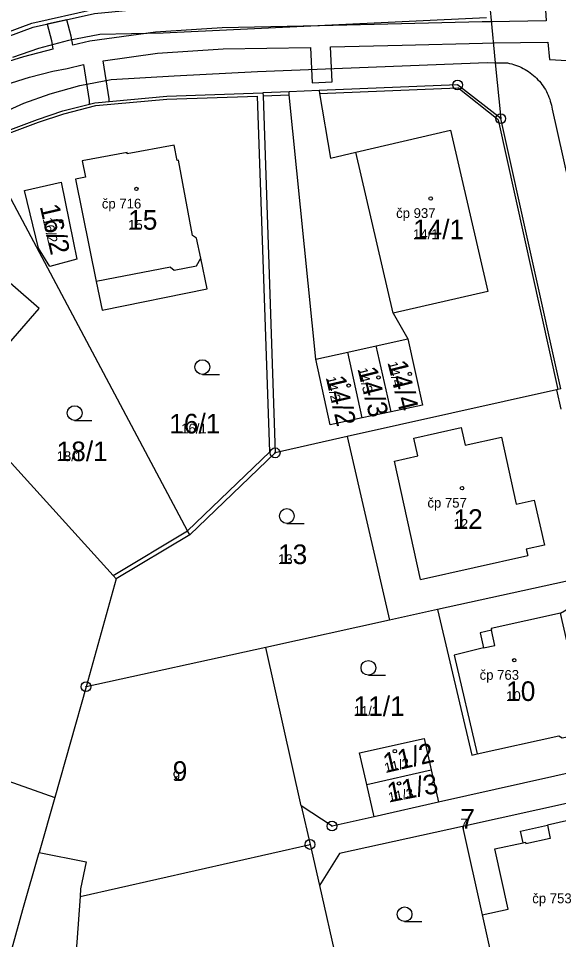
# Model space of a CAD drawing. Extents: x -763628 to -761565, y -976033 to -973833.
# Drawn here: x -762367.8 to -762312.8, y -974916.1 to -974822.2 of the extents above; entities that cross this region are included whole.
import ezdxf

# ---------------------------------------------------------------- set-up
doc = ezdxf.new("R2010")
doc.units = 0
for name, color, linetype in [('KN_cisla parcel 1000', 7, 'Continuous'), ('KN_cisla parcel 500', 7, 'Continuous'), ('KN_cisla popisna 500', 7, 'Continuous'), ('KN_hranice parcel', 7, 'Continuous'), ('KN_vecna bremena', 7, 'Continuous'), ('KN_vnitrni kresba parcel', 7, 'Continuous'), ('KN_znacky bodu BP', 7, 'Continuous'), ('KN_znacky budov', 7, 'Continuous'), ('KN_znacky kultur', 7, 'Continuous')]:
    doc.layers.add(name, color=color, linetype=linetype)

msp = doc.modelspace()

# ---------------------------------------------------------------- linework, layer by layer
at = {"layer": 'KN_hranice parcel'}
for p, q in [((-762312.53, -974859.98), (-762318.65, -974832.44)), ((-762334.24, -974856.23), (-762331.33, -974855.6)), ((-762332.76, -974862.95), (-762334.24, -974856.23)), ((-762329.83, -974862.33), (-762331.33, -974855.6)), ((-762329.83, -974862.33), (-762332.76, -974862.95)), ((-762334.29, -974864.85), (-762341.64, -974866.5)), ((-762334.29, -974864.85), (-762330, -974883.57)), ((-762341.64, -974866.5), (-762350.33, -974874.85)), ((-762350.33, -974874.85), (-762357.82, -974879.34)), ((-762357.82, -974879.34), (-762360.9, -974890.34)), ((-762325.08, -974882.48), (-762330, -974883.57)), ((-762330, -974883.57), (-762342.59, -974886.35)), ((-762342.59, -974886.35), (-762360.9, -974890.34)), ((-762338.98, -974902.46), (-762342.59, -974886.35)), ((-762360.9, -974890.34), (-762364.08, -974901.64)), ((-762388.26, -974892.99), (-762364.08, -974901.64)), ((-762332.3, -974900.3), (-762325.73, -974898.82)), ((-762325.73, -974898.82), (-762324.99, -974902.1)), ((-762331.56, -974903.58), (-762332.3, -974900.3)), ((-762364.08, -974901.64), (-762365.68, -974907.23)), ((-762324.99, -974902.1), (-762331.56, -974903.58)), ((-762338.98, -974902.46), (-762338.08, -974906.41)), ((-762361.51, -974911.73), (-762338.08, -974906.41)), ((-762338.08, -974906.41), (-762337.1, -974910.6)), ((-762337.1, -974910.6), (-762333.42, -974927.16))]:
    msp.add_line(p, q, dxfattribs=at)
for points in [[(-762320.25, -974816.25), (-762319.67, -974822.07), (-762319.21, -974826.75), (-762318.65, -974832.44)], [(-762371.32, -974825.08), (-762368.94, -974824.11), (-762366.29, -974823.13), (-762360.03, -974821.73), (-762353.69, -974821.13)], [(-762318.65, -974832.44), (-762323.05, -974829.01), (-762337.14, -974829.59), (-762340.21, -974829.71), (-762342.88, -974829.82)], [(-762371.64, -974834.97), (-762368.85, -974833.66), (-762365.84, -974832.54), (-762363.25, -974831.66), (-762360, -974830.82), (-762352.68, -974830.16), (-762342.88, -974829.82)], [(-762342.88, -974829.82), (-762342.87, -974830.12), (-762341.64, -974866.5)], [(-762350.33, -974874.85), (-762350.55, -974874.44), (-762371.39, -974835.36), (-762371.48, -974835.23), (-762371.64, -974834.97)], [(-762351.63, -974836.71), (-762351.92, -974835.15), (-762356.7, -974836.03), (-762356.72, -974835.88), (-762361.28, -974836.73), (-762360.95, -974838.4), (-762361.97, -974838.61), (-762359.86, -974849.04), (-762359.27, -974851.97), (-762348.56, -974849.8), (-762349.19, -974846.68), (-762349.66, -974844.61), (-762350.05, -974844.34), (-762351.48, -974836.67), (-762351.63, -974836.71)], [(-762362.22, -974844.93), (-762361.85, -974846.77), (-762364.59, -974847.5), (-762365.73, -974845.64), (-762367.17, -974839.77), (-762363.44, -974838.91), (-762362.22, -974844.93)], [(-762379.28, -974856.4), (-762375.84, -974859.19), (-762373.66, -974860.96), (-762365.67, -974851.79), (-762368.35, -974849.44), (-762374.23, -974844.34), (-762374.38, -974844.52), (-762376.63, -974842.62), (-762376.76, -974842.77), (-762377.44, -974843.57), (-762377.56, -974843.72), (-762375.32, -974845.62), (-762376.6, -974847.14), (-762377.86, -974846.07), (-762383.62, -974852.88)], [(-762331.33, -974855.6), (-762328.13, -974854.9), (-762326.61, -974861.65), (-762329.83, -974862.33)], [(-762332.76, -974862.95), (-762336.03, -974863.64), (-762337.5, -974856.95), (-762334.24, -974856.23)], [(-762312.53, -974859.98), (-762312.82, -974860.04), (-762312.97, -974860.08), (-762334.29, -974864.85)], [(-762377.81, -974863.75), (-762369.14, -974866.85), (-762358.14, -974878.99), (-762357.82, -974879.34)], [(-762308.35, -974878.79), (-762308.64, -974878.86), (-762308.79, -974878.89), (-762325.08, -974882.48)], [(-762325.08, -974882.48), (-762321.59, -974897.31), (-762321.04, -974897.19), (-762312.72, -974895.34), (-762312.4, -974895.54), (-762310.72, -974895.22), (-762309.75, -974893.74), (-762310.14, -974892.07), (-762310.51, -974891.75), (-762312.55, -974882.85), (-762308.31, -974880.36), (-762308.01, -974880.29)], [(-762332.3, -974900.3), (-762333.03, -974897.08), (-762326.45, -974895.6), (-762325.73, -974898.82)], [(-762304.18, -974897.43), (-762304.47, -974897.5), (-762324.99, -974902.1)], [(-762303.49, -974900.35), (-762303.68, -974900.39), (-762322.55, -974904.57)], [(-762331.56, -974903.58), (-762335.84, -974904.54), (-762338.98, -974902.46)], [(-762322.55, -974904.57), (-762320.54, -974913.6), (-762318.99, -974920.6), (-762304.69, -974917.45), (-762307.63, -974904.46), (-762303.04, -974903.3), (-762302.84, -974903.25)], [(-762322.55, -974904.57), (-762335.09, -974907.34), (-762337.1, -974910.6)], [(-762370.34, -974923.73), (-762367.34, -974913.05), (-762365.68, -974907.23)], [(-762365.68, -974907.23), (-762360.9, -974908.19), (-762361.45, -974910.93), (-762361.51, -974911.73)], [(-762361.51, -974911.73), (-762362.54, -974926.16), (-762357.41, -974931.01)]]:
    msp.add_lwpolyline(points, dxfattribs=at)
at = {"layer": 'KN_vecna bremena'}
for points in [[(-762314.41, -974816.39), (-762314.03, -974822.49), (-762319.62, -974822.58), (-762320.54, -974822.59), (-762328.76, -974822.78), (-762337.1, -974822.97), (-762347.02, -974823.18), (-762353.83, -974823.63), (-762360.52, -974824.56), (-762362.25, -974824.96), (-762362.43, -974824.03), (-762362.86, -974822.36), (-762364.11, -974822.64), (-762364.86, -974822.81), (-762364.43, -974824.47), (-762364.27, -974825.35), (-762367.26, -974826.13), (-762373.86, -974828.2), (-762378.88, -974831.3), (-762380.14, -974832.28), (-762380.84, -974831.36), (-762381.5, -974830.62), (-762382.97, -974831.7), (-762383.14, -974831.84)], [(-762372.96, -974830.18), (-762366.66, -974828.21), (-762364.3, -974827.6), (-762362.83, -974827.32), (-762361.16, -974826.93), (-762360.6, -974830.58), (-762360.59, -974830.97), (-762360, -974830.82), (-762358.55, -974830.69), (-762358.55, -974830.42), (-762359.14, -974826.55), (-762353.61, -974825.78), (-762346.94, -974825.34), (-762338.05, -974825.19), (-762337.88, -974828.78), (-762335.84, -974828.68), (-762336, -974825.14), (-762328.7, -974824.94), (-762320.5, -974824.75), (-762319.41, -974824.73), (-762313.84, -974824.64), (-762313.69, -974826.43), (-762310.68, -974826.6)]]:
    msp.add_lwpolyline(points, dxfattribs=at)
at = {"layer": 'KN_vnitrni kresba parcel'}
for p, q in [((-762366.44, -974822.7), (-762360.08, -974821.28)), ((-762320.11, -974822.16), (-762353.04, -974823.73)), ((-762369.09, -974823.69), (-762366.44, -974822.7)), ((-762362.7, -974824.49), (-762365.74, -974825.29)), ((-762359.5, -974823.86), (-762362.7, -974824.49)), ((-762353.04, -974823.73), (-762359.5, -974823.86)), ((-762365.74, -974825.29), (-762368.4, -974826.22)), ((-762343.43, -974827.65), (-762320.04, -974826.73)), ((-762320.04, -974826.73), (-762319.21, -974826.75)), ((-762319.21, -974826.75), (-762317.95, -974826.77)), ((-762358.33, -974828.47), (-762351.94, -974828.07)), ((-762351.94, -974828.07), (-762343.43, -974827.65)), ((-762364.57, -974829.9), (-762361.54, -974829.08)), ((-762361.54, -974829.08), (-762358.33, -974828.47)), ((-762367.23, -974830.88), (-762364.57, -974829.9)), ((-762352.67, -974830.46), (-762343.42, -974830.14)), ((-762342.19, -974866.41), (-762343.42, -974830.14)), ((-762342.87, -974830.12), (-762340.2, -974830.01)), ((-762340.2, -974830.01), (-762340.21, -974829.71)), ((-762337.5, -974856.95), (-762340.2, -974830.01)), ((-762337.14, -974829.59), (-762337.13, -974829.88)), ((-762337.13, -974829.88), (-762323.04, -974829.31)), ((-762337.13, -974829.88), (-762335.98, -974836.46)), ((-762318.93, -974832.55), (-762323.04, -974829.31)), ((-762372.48, -974833.21), (-762367.23, -974830.88)), ((-762359.92, -974831.11), (-762352.67, -974830.46)), ((-762365.74, -974832.81), (-762363.18, -974831.95)), ((-762363.18, -974831.95), (-762359.92, -974831.11)), ((-762313.41, -974831.47), (-762281.05, -974977.29)), ((-762368.75, -974833.93), (-762365.74, -974832.81)), ((-762318.93, -974832.55), (-762312.82, -974860.04)), ((-762333.42, -974835.86), (-762323.77, -974833.63)), ((-762323.77, -974833.63), (-762319.97, -974850.05)), ((-762335.98, -974836.46), (-762333.42, -974835.86)), ((-762329.62, -974852.28), (-762333.42, -974835.86)), ((-762349.66, -974847.43), (-762349.19, -974846.68)), ((-762352.3, -974847.59), (-762359.86, -974849.04)), ((-762352.3, -974847.59), (-762351.91, -974847.9)), ((-762351.91, -974847.9), (-762349.66, -974847.43)), ((-762319.97, -974850.05), (-762329.62, -974852.28)), ((-762329.62, -974852.28), (-762328.13, -974854.9)), ((-762312.97, -974860.08), (-762312.53, -974862.05)), ((-762327.5, -974864.99), (-762322.68, -974863.92)), ((-762322.68, -974863.92), (-762322.27, -974865.72)), ((-762327.09, -974866.8), (-762327.5, -974864.99)), ((-762322.27, -974865.72), (-762318.59, -974864.9)), ((-762318.59, -974864.9), (-762317.07, -974871.72)), ((-762350.55, -974874.44), (-762342.19, -974866.41)), ((-762329.49, -974867.34), (-762327.09, -974866.8)), ((-762326.83, -974879.41), (-762329.49, -974867.34)), ((-762317.07, -974871.72), (-762315.26, -974871.31)), ((-762315.26, -974871.31), (-762314.2, -974875.9)), ((-762358.14, -974878.99), (-762350.55, -974874.44)), ((-762314.2, -974875.9), (-762316.05, -974876.31)), ((-762326.83, -974879.41), (-762315.9, -974876.98)), ((-762316.05, -974876.31), (-762315.9, -974876.98)), ((-762312.55, -974882.85), (-762319.63, -974884.42)), ((-762319.6, -974884.58), (-762320.74, -974884.83)), ((-762319.63, -974884.42), (-762319.6, -974884.58)), ((-762319.25, -974886.12), (-762319.6, -974884.58)), ((-762320.74, -974884.83), (-762320.4, -974886.37)), ((-762320.4, -974886.37), (-762323.38, -974887.11)), ((-762320.4, -974886.37), (-762319.25, -974886.12)), ((-762323.38, -974887.11), (-762321.04, -974897.19)), ((-762311.96, -974904.02), (-762313.89, -974904.46)), ((-762316.64, -974905.07), (-762313.89, -974904.46)), ((-762316.38, -974906.23), (-762316.64, -974905.07)), ((-762313.89, -974904.46), (-762313.6, -974905.79)), ((-762316.38, -974906.23), (-762316.14, -974906.18)), ((-762316.14, -974906.18), (-762316.1, -974906.35)), ((-762313.6, -974905.79), (-762316.1, -974906.35)), ((-762319.25, -974906.87), (-762316.38, -974906.23)), ((-762317.89, -974913.02), (-762319.25, -974906.87)), ((-762320.54, -974913.6), (-762317.89, -974913.02))]:
    msp.add_line(p, q, dxfattribs=at)
msp.add_lwpolyline([(-762317.95, -974826.77), (-762317.743, -974826.813), (-762317.538, -974826.864), (-762317.336, -974826.922), (-762317.135, -974826.988), (-762316.937, -974827.061), (-762316.742, -974827.142), (-762316.55, -974827.23), (-762316.361, -974827.325), (-762316.177, -974827.427), (-762315.996, -974827.536), (-762315.819, -974827.651), (-762315.647, -974827.773), (-762315.479, -974827.901), (-762315.316, -974828.036), (-762315.159, -974828.176), (-762315.006, -974828.323), (-762314.86, -974828.474), (-762314.719, -974828.632), (-762314.584, -974828.794), (-762314.455, -974828.961), (-762314.333, -974829.133), (-762314.217, -974829.31), (-762314.107, -974829.49), (-762314.005, -974829.675), (-762313.91, -974829.863), (-762313.821, -974830.055), (-762313.74, -974830.25), (-762313.666, -974830.448), (-762313.6, -974830.648), (-762313.541, -974830.851), (-762313.489, -974831.055), (-762313.446, -974831.262), (-762313.41, -974831.47)], dxfattribs=at)
at = {"layer": 'KN_znacky bodu BP'}
for centre, radius in [((-762323.05, -974829.01), 0.5), ((-762323.05, -974829.01), 0.0303), ((-762318.65, -974832.44), 0.5), ((-762318.65, -974832.44), 0.0303), ((-762341.64, -974866.5), 0.5), ((-762341.64, -974866.5), 0.0303), ((-762360.9, -974890.34), 0.5), ((-762360.9, -974890.34), 0.0303), ((-762335.84, -974904.54), 0.5), ((-762335.84, -974904.54), 0.0303), ((-762338.08, -974906.41), 0.5), ((-762338.08, -974906.41), 0.0303)]:
    msp.add_circle(centre, radius, dxfattribs=at)
at = {"layer": 'KN_znacky budov'}
for centre in [(-762355.767, -974839.609), (-762325.787, -974840.579), (-762363.457, -974842.899), (-762327.917, -974858.459), (-762331.107, -974858.819), (-762334.147, -974859.649), (-762322.597, -974870.099), (-762317.277, -974887.639), (-762329.437, -974896.909), (-762329.017, -974900.189)]:
    msp.add_circle(centre, 0.175, dxfattribs=at)
at = {"layer": 'KN_znacky kultur'}
for p, q in [((-762349.053, -974858.51), (-762347.303, -974858.51)), ((-762362.063, -974863.2), (-762360.313, -974863.2)), ((-762340.443, -974873.69), (-762338.693, -974873.69)), ((-762332.133, -974889.16), (-762330.383, -974889.16)), ((-762328.443, -974914.27), (-762326.693, -974914.27))]:
    msp.add_line(p, q, dxfattribs=at)
for centre in [(-762349.053, -974857.76), (-762362.063, -974862.45), (-762340.443, -974872.94), (-762332.133, -974888.41), (-762328.443, -974913.52)]:
    msp.add_circle(centre, 0.75, dxfattribs=at)

# ---------------------------------------------------------------- texts
at = {"layer": 'KN_cisla parcel 1000'}
for s, rotation, p in [('16/2', 283, (-762365.627, -974841.378)), ('14/4', 284, (-762330.194, -974857.336)), ('14/3', 284, (-762333.253, -974857.976)), ('14/2', 283, (-762336.478, -974858.854)), ('11/2', 13, (-762330.385, -974899.139)), ('11/3', 11, (-762330.017, -974902.135))]:
    msp.add_text(s, height=2, rotation=rotation, dxfattribs=at).set_placement(p)
for s, p in [('15', (-762356.61, -974843.76)), ('14/1', (-762327.59, -974844.73)), ('16/1', (-762352.425, -974864.53)), ('18/1', (-762363.9, -974867.35)), ('12', (-762323.46, -974874.25)), ('13', (-762341.34, -974877.84)), ('10', (-762318.1, -974891.79)), ('11/1', (-762333.64, -974893.31)), ('9', (-762352.07, -974899.93)), ('7', (-762322.77, -974904.79))]:
    msp.add_text(s, height=2, dxfattribs=at).set_placement(p)
at = {"layer": 'KN_cisla parcel 500'}
for s, rotation, p in [('16/2', 283, (-762365.331, -974842.66)), ('14/4', 284, (-762330.194, -974857.336)), ('14/3', 284, (-762333.253, -974857.976)), ('14/2', 283, (-762336.478, -974858.854)), ('11/2', 13, (-762330.385, -974899.139)), ('11/3', 11, (-762330.017, -974902.135))]:
    msp.add_text(s, height=1, rotation=rotation, dxfattribs=at).set_placement(p)
for s, p in [('15', (-762356.61, -974843.76)), ('14/1', (-762327.59, -974844.73)), ('16/1', (-762351.208, -974864.53)), ('18/1', (-762363.9, -974867.35)), ('12', (-762323.46, -974874.25)), ('13', (-762341.34, -974877.84)), ('10', (-762318.1, -974891.79)), ('11/1', (-762333.64, -974893.31)), ('9', (-762352.07, -974899.93)), ('7', (-762322.77, -974904.79))]:
    msp.add_text(s, height=1, dxfattribs=at).set_placement(p)
at = {"layer": 'KN_cisla popisna 500'}
for s, p in [('čp 716', (-762359.291, -974841.601)), ('čp 937', (-762329.311, -974842.571)), ('čp 757', (-762326.121, -974872.091)), ('čp 763', (-762320.801, -974889.631)), ('čp 753', (-762315.441, -974912.401))]:
    msp.add_text(s, height=1, dxfattribs=at).set_placement(p)

doc.saveas('drawing.dxf')
